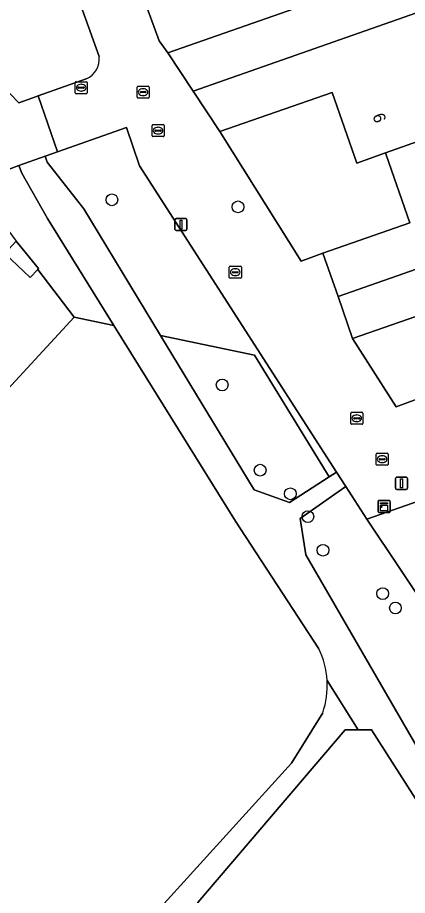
# Model space of a CAD drawing. Extents: x 158472 to 159562, y 388525 to 389606.
# Drawn here: x 158824 to 158856.4, y 389111.8 to 389184.7 of the extents above; entities that cross this region are included whole.
import ezdxf

# ---------------------------------------------------------------- set-up
doc = ezdxf.new("R2010")
doc.units = 0
for name, color, linetype in [('IMGEO_Boom', 7, 'Continuous'), ('IMGEO_Erf', 7, 'Continuous'), ('IMGEO_Gemengd_bos', 7, 'Continuous'), ('IMGEO_Groenvoorziening', 7, 'Continuous'), ('IMGEO_Kast', 7, 'Continuous'), ('IMGEO_Kolk', 7, 'Continuous'), ('IMGEO_Lichtmast', 7, 'Continuous'), ('IMGEO_Pand', 7, 'Continuous'), ('IMGEO_Pand_nummerreeks', 7, 'Continuous'), ('IMGEO_Rijbaan_lokaal_open', 7, 'Continuous'), ('IMGEO_Rioolput', 7, 'Continuous'), ('IMGEO_Voetpad_halfverhard', 7, 'Continuous')]:
    doc.layers.add(name, color=color, linetype=linetype)

msp = doc.modelspace()

# ---------------------------------------------------------------- linework, layer by layer
at = {"layer": 'IMGEO_Boom'}
for centre in [(158831.853, 389169.581), (158842.337, 389168.995), (158841.019, 389154.201), (158844.177, 389147.115), (158846.685, 389145.155), (158848.144, 389143.261), (158849.397, 389140.466), (158854.367, 389136.862), (158855.422, 389135.668)]:
    msp.add_circle(centre, 0.489, dxfattribs=at)
at = {"layer": 'IMGEO_Erf'}
for points in [[(158830.692, 389196.713), (158835.777, 389182.8), (158836.508, 389181.794), (158847.614, 389185.656)], [(158908.797, 389162.559), (158853.033, 389143.053), (158869.95, 389117.792)]]:
    msp.add_lwpolyline(points, dxfattribs=at)
for points in [[(158854.59, 389173.477), (158852.203, 389172.63), (158850.16, 389178.507), (158840.818, 389175.259), (158847.576, 389164.493), (158849.396, 389165.146), (158856.614, 389167.655), (158854.65, 389173.304)], [(158828.711, 389159.834), (158825.685, 389163.797), (158825.067, 389163.137), (158822.955, 389165.114), (158819.036, 389160.754), (158818.456, 389161.281), (158814.934, 389157.406), (158821.198, 389151.712)], [(158861.15, 389154.472), (158859.04, 389160.541), (158851.864, 389158.046), (158855.469, 389152.393)]]:
    msp.add_lwpolyline(points, close=True, dxfattribs=at)
at = {"layer": 'IMGEO_Gemengd_bos'}
for points in [[(158849.067, 389132.284), (158842.123, 389142.888), (158832.024, 389159.133), (158828.711, 389159.834), (158821.198, 389151.712), (158817.967, 389148.159), (158817.835, 389148.013), (158814.701, 389144.565), (158811.49, 389141.014), (158807.753, 389136.882), (158804.643, 389133.46), (158804.546, 389133.353), (158801.279, 389129.76), (158799.471, 389127.8), (158797.699, 389125.851), (158797.266, 389125.409), (158811.239, 389113.455), (158823.843, 389101.437)], [(158827.533, 389101.555), (158846.783, 389122.782), (158849.381, 389126.955)], [(158863.345, 389110.934), (158858.13, 389118.185), (158853.437, 389125.535), (158852.333, 389125.541), (158851.235, 389125.547), (158838.982, 389111.199), (158829.083, 389100.567)]]:
    msp.add_lwpolyline(points, dxfattribs=at)
for centre, radius, start, end in [((158842.645, 389129.232), 7.11, 3.36937, 25.41854), ((158842.644, 389129.232), 7.112, 341.32813, 3.37119)]:
    msp.add_arc(centre, radius, start, end, dxfattribs=at)
at = {"layer": 'IMGEO_Groenvoorziening'}
for points in [[(158830.789, 389181.489), (158826.881, 389192.371), (158825.986, 389192.595), (158825.135, 389192.324), (158823.646, 389191.469), (158820.756, 389191.056), (158820.07, 389192.695), (158816.423, 389191.171), (158815.573, 389192.152), (158815.335, 389191.069), (158814.662, 389190.429)], [(158822.627, 389179.194), (158824.112, 389177.626), (158825.273, 389178.057), (158825.711, 389178.213), (158829.714, 389179.636)]]:
    msp.add_lwpolyline(points, dxfattribs=at)
for points in [[(158850.524, 389146.953), (158834.149, 389172.413), (158833.072, 389175.598), (158827.334, 389173.557), (158826.306, 389173.191), (158826.469, 389172.702), (158829.528, 389168.834), (158835.905, 389158.312), (158843.708, 389156.66), (158849.904, 389146.551)], [(158826.493, 389168.029), (158824.359, 389171.8), (158824.129, 389172.417), (158822.124, 389171.689), (158820.281, 389171.02), (158823.888, 389166.152), (158825.743, 389163.859), (158825.685, 389163.797), (158828.711, 389159.834), (158832.024, 389159.133)], [(158849.904, 389146.551), (158843.708, 389156.66), (158835.905, 389158.312), (158843.681, 389145.482), (158846.62, 389144.422)], [(158869.95, 389117.792), (158853.033, 389143.053), (158851.297, 389145.752), (158850.664, 389145.312), (158847.49, 389143.103), (158847.982, 389140.084), (158858.564, 389121.816), (158864.944, 389112.376), (158868.748, 389115.805), (158870.294, 389117.199)]]:
    msp.add_lwpolyline(points, close=True, dxfattribs=at)
msp.add_arc((158829.053, 389181.258), 1.751, 292.16458, 7.59593, dxfattribs=at)
at = {"layer": 'IMGEO_Kast'}
for p, q in [((158854.052, 389144.604), (158854.893, 389144.604)), ((158854.893, 389144.604), (158854.052, 389144.604)), ((158853.977, 389143.679), (158853.977, 389144.52)), ((158853.977, 389144.52), (158853.977, 389143.679)), ((158854.977, 389144.529), (158854.977, 389143.688)), ((158854.977, 389143.688), (158854.977, 389144.529)), ((158854.902, 389143.604), (158854.061, 389143.604)), ((158854.061, 389143.604), (158854.902, 389143.604))]:
    msp.add_line(p, q, dxfattribs=at)
for points in [[(158854.172, 389144.394), (158854.772, 389144.394), (158854.772, 389144.309), (158854.172, 389144.309), (158854.172, 389144.394)], [(158854.172, 389144.219), (158854.772, 389144.219), (158854.772, 389143.73), (158854.172, 389143.73), (158854.172, 389144.219)]]:
    msp.add_lwpolyline(points, dxfattribs=at)
msp.add_circle((158854.256, 389144.068), 0.0377, dxfattribs=at)
for centre, start, end in [((158854.055, 389144.526), 92.4484, 184.28452), ((158854.055, 389144.526), 92.4484, 184.28452), ((158854.899, 389144.526), 2.4484, 94.28452), ((158854.899, 389144.526), 2.4484, 94.28452), ((158854.055, 389143.682), 182.4484, 274.28452), ((158854.055, 389143.682), 182.4484, 274.28452), ((158854.899, 389143.682), 272.4484, 4.28452), ((158854.899, 389143.682), 272.4484, 4.28452)]:
    msp.add_arc(centre, 0.0779, start, end, dxfattribs=at)
at = {"layer": 'IMGEO_Kolk'}
for p, q in [((158828.802, 389178.468), (158828.802, 389179.32)), ((158828.877, 389179.394), (158829.729, 389179.394)), ((158829.061, 389178.888), (158829.061, 389178.9)), ((158829.104, 389178.937), (158829.502, 389178.937)), ((158829.29, 389179.174), (158829.315, 389179.174)), ((158829.545, 389178.9), (158829.545, 389178.888)), ((158829.803, 389179.32), (158829.803, 389178.468)), ((158829.729, 389178.394), (158828.877, 389178.394)), ((158829.499, 389178.851), (158829.101, 389178.851)), ((158829.313, 389178.614), (158829.288, 389178.614)), ((158835.193, 389174.9), (158835.193, 389175.752)), ((158835.268, 389175.826), (158836.12, 389175.826)), ((158835.452, 389175.32), (158835.452, 389175.332)), ((158835.89, 389175.283), (158835.492, 389175.283)), ((158835.495, 389175.369), (158835.893, 389175.369)), ((158835.681, 389175.606), (158835.706, 389175.606)), ((158835.936, 389175.332), (158835.936, 389175.32)), ((158836.194, 389175.752), (158836.194, 389174.9)), ((158836.12, 389174.826), (158835.268, 389174.826)), ((158835.704, 389175.046), (158835.679, 389175.046)), ((158841.611, 389163.138), (158841.611, 389163.99)), ((158841.686, 389164.064), (158842.538, 389164.064)), ((158841.87, 389163.558), (158841.87, 389163.57)), ((158841.913, 389163.607), (158842.311, 389163.607)), ((158842.099, 389163.844), (158842.124, 389163.844)), ((158842.354, 389163.57), (158842.354, 389163.558)), ((158842.612, 389163.99), (158842.612, 389163.138)), ((158842.538, 389163.064), (158841.686, 389163.064)), ((158842.308, 389163.521), (158841.91, 389163.521)), ((158842.122, 389163.284), (158842.097, 389163.284)), ((158851.783, 389151.93), (158852.635, 389151.93)), ((158851.708, 389151.004), (158851.708, 389151.856)), ((158851.967, 389151.424), (158851.967, 389151.436)), ((158852.405, 389151.387), (158852.007, 389151.387)), ((158852.01, 389151.473), (158852.408, 389151.473)), ((158852.219, 389151.15), (158852.194, 389151.15)), ((158852.196, 389151.71), (158852.221, 389151.71)), ((158852.451, 389151.436), (158852.451, 389151.424)), ((158852.709, 389151.856), (158852.709, 389151.004)), ((158852.635, 389150.93), (158851.783, 389150.93))]:
    msp.add_line(p, q, dxfattribs=at)
for points in [[(158828.802, 389178.468), (158828.802, 389179.32)], [(158828.877, 389179.394), (158829.729, 389179.394)], [(158829.803, 389179.32), (158829.803, 389178.468)], [(158829.729, 389178.394), (158828.877, 389178.394)], [(158835.193, 389174.9), (158835.193, 389175.752)], [(158835.268, 389175.826), (158836.12, 389175.826)], [(158836.194, 389175.752), (158836.194, 389174.9)], [(158836.12, 389174.826), (158835.268, 389174.826)], [(158841.611, 389163.138), (158841.611, 389163.99)], [(158841.686, 389164.064), (158842.538, 389164.064)], [(158842.612, 389163.99), (158842.612, 389163.138)], [(158842.538, 389163.064), (158841.686, 389163.064)], [(158851.783, 389151.93), (158852.635, 389151.93)], [(158851.708, 389151.004), (158851.708, 389151.856)], [(158852.709, 389151.856), (158852.709, 389151.004)], [(158852.635, 389150.93), (158851.783, 389150.93)]]:
    msp.add_lwpolyline(points, dxfattribs=at)
for centre, radius, start, end in [((158828.879, 389179.318), 0.0765, 91.55205, 178.44795), ((158828.879, 389179.318), 0.0765, 91.55205, 178.44795), ((158829.101, 389178.897), 0.0403, 85.87752, 175.75265), ((158829.098, 389178.887), 0.0366, 178.93798, 274.71019), ((158829.502, 389178.894), 0.043, 264.86636, 352.45326), ((158829.506, 389178.899), 0.0386, 1.73085, 96.63898), ((158829.727, 389179.318), 0.0765, 1.55205, 88.44795), ((158829.727, 389179.318), 0.0765, 1.55205, 88.44795), ((158828.879, 389178.47), 0.0765, 181.55205, 268.44795), ((158828.879, 389178.47), 0.0765, 181.55205, 268.44795), ((158829.727, 389178.47), 0.0765, 271.55205, 358.44795), ((158829.727, 389178.47), 0.0765, 271.55205, 358.44795), ((158835.27, 389175.75), 0.0765, 91.55205, 178.44795), ((158835.27, 389175.75), 0.0765, 91.55205, 178.44795), ((158835.492, 389175.329), 0.0403, 85.87752, 175.75265), ((158835.489, 389175.319), 0.0366, 178.93798, 274.71019), ((158835.893, 389175.326), 0.043, 264.86636, 352.45326), ((158835.897, 389175.331), 0.0386, 1.73085, 96.63898), ((158836.118, 389175.75), 0.0765, 1.55205, 88.44795), ((158836.118, 389175.75), 0.0765, 1.55205, 88.44795), ((158835.27, 389174.902), 0.0765, 181.55205, 268.44795), ((158835.27, 389174.902), 0.0765, 181.55205, 268.44795), ((158836.118, 389174.902), 0.0765, 271.55205, 358.44795), ((158836.118, 389174.902), 0.0765, 271.55205, 358.44795), ((158841.688, 389163.988), 0.0765, 91.55205, 178.44795), ((158841.688, 389163.988), 0.0765, 91.55205, 178.44795), ((158841.91, 389163.567), 0.0403, 85.87752, 175.75265), ((158841.907, 389163.557), 0.0366, 178.93798, 274.71019), ((158842.311, 389163.564), 0.043, 264.86636, 352.45326), ((158842.315, 389163.569), 0.0386, 1.73085, 96.63898), ((158842.536, 389163.988), 0.0765, 1.55205, 88.44795), ((158842.536, 389163.988), 0.0765, 1.55205, 88.44795), ((158841.688, 389163.14), 0.0765, 181.55205, 268.44795), ((158841.688, 389163.14), 0.0765, 181.55205, 268.44795), ((158842.536, 389163.14), 0.0765, 271.55205, 358.44795), ((158842.536, 389163.14), 0.0765, 271.55205, 358.44795), ((158851.785, 389151.854), 0.0765, 91.55205, 178.44795), ((158851.785, 389151.854), 0.0765, 91.55205, 178.44795), ((158852.633, 389151.854), 0.0765, 1.55205, 88.44795), ((158852.633, 389151.854), 0.0765, 1.55205, 88.44795), ((158852.007, 389151.433), 0.0403, 85.87752, 175.75265), ((158852.004, 389151.423), 0.0366, 178.93798, 274.71019), ((158852.408, 389151.43), 0.043, 264.86636, 352.45326), ((158852.412, 389151.435), 0.0386, 1.73085, 96.63898), ((158851.785, 389151.006), 0.0765, 181.55205, 268.44795), ((158851.785, 389151.006), 0.0765, 181.55205, 268.44795), ((158852.633, 389151.006), 0.0765, 271.55205, 358.44795), ((158852.633, 389151.006), 0.0765, 271.55205, 358.44795)]:
    msp.add_arc(centre, radius, start, end, dxfattribs=at)
for centre, major_axis, ratio, start_param, end_param in [((158829.289, 389178.894), (-0.387, 0.002), 0.722429, 4.712389, 7.853982), ((158829.314, 389178.894), (-0.39, 0.002), 0.717154, 1.570796, 4.712389), ((158835.68, 389175.326), (-0.387, 0.002), 0.722429, 4.712389, 7.853982), ((158835.705, 389175.326), (-0.39, 0.002), 0.717154, 1.570796, 4.712389), ((158842.098, 389163.564), (-0.387, 0.002), 0.722429, 4.712389, 7.853982), ((158842.123, 389163.564), (-0.39, 0.002), 0.717154, 1.570796, 4.712389), ((158852.195, 389151.43), (-0.387, 0.002), 0.722429, 4.712389, 7.853982), ((158852.22, 389151.43), (-0.39, 0.002), 0.717154, 1.570796, 4.712389)]:
    msp.add_ellipse(centre, major_axis=major_axis, ratio=ratio, start_param=start_param, end_param=end_param, dxfattribs=at)
at = {"layer": 'IMGEO_Lichtmast'}
for p, q in [((158837.096, 389167.125), (158837.096, 389167.925)), ((158837.096, 389167.925), (158837.096, 389167.125)), ((158837.196, 389168.025), (158837.986, 389168.025)), ((158837.986, 389168.025), (158837.196, 389168.025)), ((158838.086, 389167.925), (158838.086, 389167.125)), ((158838.086, 389167.125), (158838.086, 389167.925)), ((158837.986, 389167.025), (158837.196, 389167.025)), ((158837.196, 389167.025), (158837.986, 389167.025)), ((158855.429, 389145.623), (158855.429, 389146.423)), ((158855.429, 389146.423), (158855.429, 389145.623)), ((158855.529, 389146.523), (158856.319, 389146.523)), ((158856.319, 389146.523), (158855.529, 389146.523)), ((158856.419, 389146.423), (158856.419, 389145.623)), ((158856.419, 389145.623), (158856.419, 389146.423)), ((158856.319, 389145.523), (158855.529, 389145.523)), ((158855.529, 389145.523), (158856.319, 389145.523))]:
    msp.add_line(p, q, dxfattribs=at)
for points in [[(158837.516, 389167.9), (158837.666, 389167.9), (158837.666, 389167.15), (158837.516, 389167.15), (158837.516, 389167.9)], [(158855.849, 389146.398), (158855.999, 389146.398), (158855.999, 389145.648), (158855.849, 389145.648), (158855.849, 389146.398)]]:
    msp.add_lwpolyline(points, dxfattribs=at)
for centre, start, end in [((158837.196, 389167.925), 90, 180), ((158837.196, 389167.925), 90, 180), ((158837.986, 389167.925), 0, 90), ((158837.986, 389167.925), 360, 90), ((158837.196, 389167.125), 180, 270), ((158837.196, 389167.125), 180, 270), ((158837.986, 389167.125), 270, 0), ((158837.986, 389167.125), 270, 0), ((158855.529, 389146.423), 90, 180), ((158855.529, 389146.423), 90, 180), ((158856.319, 389146.423), 0, 90), ((158856.319, 389146.423), 360, 90), ((158855.529, 389145.623), 180, 270), ((158855.529, 389145.623), 180, 270), ((158856.319, 389145.623), 270, 0), ((158856.319, 389145.623), 270, 0)]:
    msp.add_arc(centre, 0.1, start, end, dxfattribs=at)
at = {"layer": 'IMGEO_Pand'}
for points in [[(158865.982, 389193.191), (158855.856, 389189.67), (158854.167, 389194.528), (158845.585, 389191.491), (158847.614, 389185.656), (158836.508, 389181.794), (158838.615, 389178.599), (158862.457, 389187.007), (158867.512, 389188.79)], [(158859.103, 389180.647), (158871.682, 389185.02), (158870.049, 389189.685), (158867.512, 389188.79), (158862.457, 389187.007), (158838.615, 389178.599), (158840.818, 389175.259), (158850.16, 389178.507), (158852.203, 389172.63), (158854.59, 389173.477), (158863.138, 389176.512), (158863.104, 389176.61), (158860.787, 389175.804)], [(158875.075, 389175.263), (158864.813, 389171.695), (158863.138, 389176.512), (158854.59, 389173.477), (158854.65, 389173.304), (158856.614, 389167.655), (158849.396, 389165.146), (158850.65, 389161.54), (158876.68, 389170.65)], [(158878.254, 389166.138), (158876.68, 389170.65), (158850.65, 389161.54), (158851.864, 389158.046), (158859.04, 389160.541), (158861.15, 389154.472), (158869.748, 389157.461), (158867.973, 389162.564)], [(158823.888, 389166.152), (158822.955, 389165.114), (158825.067, 389163.137), (158825.685, 389163.797), (158825.743, 389163.859)]]:
    msp.add_lwpolyline(points, close=True, dxfattribs=at)
at = {"layer": 'IMGEO_Rijbaan_lokaal_open'}
for points in [[(158840.818, 389175.259), (158838.615, 389178.599), (158836.508, 389181.794), (158835.777, 389182.8), (158830.692, 389196.713), (158825.927, 389195.028), (158826.881, 389192.371), (158830.789, 389181.489)], [(158829.714, 389179.636), (158825.711, 389178.213), (158827.334, 389173.557), (158833.072, 389175.598), (158834.149, 389172.413), (158850.524, 389146.953), (158851.297, 389145.752), (158853.033, 389143.053), (158908.797, 389162.559), (158907.888, 389165.137), (158906.091, 389170.229), (158898.902, 389167.668), (158890.383, 389164.707), (158885.593, 389163.043), (158870.796, 389157.83), (158869.748, 389157.461), (158861.15, 389154.472), (158855.469, 389152.393), (158851.864, 389158.046), (158850.65, 389161.54), (158849.396, 389165.146), (158847.576, 389164.493), (158840.818, 389175.259)]]:
    msp.add_lwpolyline(points, dxfattribs=at)
msp.add_lwpolyline([(158827.334, 389173.557), (158825.711, 389178.213), (158825.273, 389178.057), (158824.112, 389177.626), (158822.627, 389179.194), (158820.257, 389178.37), (158821.053, 389176.551), (158820.493, 389176.341), (158822.124, 389171.689), (158824.129, 389172.417), (158826.306, 389173.191)], close=True, dxfattribs=at)
msp.add_arc((158829.053, 389181.258), 1.751, 292.16458, 7.59593, dxfattribs=at)
at = {"layer": 'IMGEO_Rioolput'}
for p, q in [((158833.945, 389178.098), (158833.945, 389178.95)), ((158834.02, 389179.024), (158834.872, 389179.024)), ((158834.946, 389178.95), (158834.946, 389178.098)), ((158834.204, 389178.518), (158834.204, 389178.53)), ((158834.642, 389178.481), (158834.244, 389178.481)), ((158834.247, 389178.567), (158834.645, 389178.567)), ((158834.456, 389178.244), (158834.431, 389178.244)), ((158834.433, 389178.804), (158834.458, 389178.804)), ((158834.688, 389178.53), (158834.688, 389178.518)), ((158834.872, 389178.024), (158834.02, 389178.024)), ((158853.817, 389147.601), (158853.817, 389148.453)), ((158853.892, 389148.527), (158854.744, 389148.527)), ((158854.305, 389148.307), (158854.33, 389148.307)), ((158854.818, 389148.453), (158854.818, 389147.601)), ((158854.744, 389147.527), (158853.892, 389147.527)), ((158854.076, 389148.021), (158854.076, 389148.033)), ((158854.514, 389147.984), (158854.116, 389147.984)), ((158854.119, 389148.07), (158854.517, 389148.07)), ((158854.328, 389147.747), (158854.303, 389147.747)), ((158854.56, 389148.033), (158854.56, 389148.021))]:
    msp.add_line(p, q, dxfattribs=at)
for points in [[(158833.945, 389178.098), (158833.945, 389178.95)], [(158834.02, 389179.024), (158834.872, 389179.024)], [(158834.946, 389178.95), (158834.946, 389178.098)], [(158834.872, 389178.024), (158834.02, 389178.024)], [(158853.817, 389147.601), (158853.817, 389148.453)], [(158853.892, 389148.527), (158854.744, 389148.527)], [(158854.818, 389148.453), (158854.818, 389147.601)], [(158854.744, 389147.527), (158853.892, 389147.527)]]:
    msp.add_lwpolyline(points, dxfattribs=at)
for centre, radius, start, end in [((158834.022, 389178.948), 0.0765, 91.55205, 178.44795), ((158834.022, 389178.948), 0.0765, 91.55205, 178.44795), ((158834.87, 389178.948), 0.0765, 1.55205, 88.44795), ((158834.87, 389178.948), 0.0765, 1.55205, 88.44795), ((158834.244, 389178.527), 0.0403, 85.87752, 175.75265), ((158834.241, 389178.517), 0.0366, 178.93798, 274.71019), ((158834.645, 389178.524), 0.043, 264.86636, 352.45326), ((158834.649, 389178.529), 0.0386, 1.73085, 96.63898), ((158834.022, 389178.1), 0.0765, 181.55205, 268.44795), ((158834.022, 389178.1), 0.0765, 181.55205, 268.44795), ((158834.87, 389178.1), 0.0765, 271.55205, 358.44795), ((158834.87, 389178.1), 0.0765, 271.55205, 358.44795), ((158853.894, 389148.451), 0.0765, 91.55205, 178.44795), ((158853.894, 389148.451), 0.0765, 91.55205, 178.44795), ((158854.742, 389148.451), 0.0765, 1.55205, 88.44795), ((158854.742, 389148.451), 0.0765, 1.55205, 88.44795), ((158853.894, 389147.603), 0.0765, 181.55205, 268.44795), ((158853.894, 389147.603), 0.0765, 181.55205, 268.44795), ((158854.116, 389148.03), 0.0403, 85.87752, 175.75265), ((158854.113, 389148.02), 0.0366, 178.93798, 274.71019), ((158854.517, 389148.027), 0.043, 264.86636, 352.45326), ((158854.521, 389148.032), 0.0386, 1.73085, 96.63898), ((158854.742, 389147.603), 0.0765, 271.55205, 358.44795), ((158854.742, 389147.603), 0.0765, 271.55205, 358.44795)]:
    msp.add_arc(centre, radius, start, end, dxfattribs=at)
for centre, major_axis, ratio, start_param, end_param in [((158834.432, 389178.524), (-0.387, 0.002), 0.722429, 4.712389, 7.853982), ((158834.457, 389178.524), (-0.39, 0.002), 0.717154, 1.570796, 4.712389), ((158854.304, 389148.027), (-0.387, 0.002), 0.722429, 4.712389, 7.853982), ((158854.329, 389148.027), (-0.39, 0.002), 0.717154, 1.570796, 4.712389)]:
    msp.add_ellipse(centre, major_axis=major_axis, ratio=ratio, start_param=start_param, end_param=end_param, dxfattribs=at)
at = {"layer": 'IMGEO_Voetpad_halfverhard'}
for points in [[(158847.982, 389140.084), (158847.49, 389143.103), (158850.664, 389145.312), (158851.297, 389145.752), (158850.524, 389146.953), (158849.904, 389146.551), (158846.62, 389144.422), (158843.681, 389145.482), (158835.905, 389158.312), (158829.528, 389168.834), (158826.469, 389172.702), (158826.306, 389173.191), (158824.129, 389172.417), (158824.359, 389171.8), (158826.493, 389168.029), (158832.024, 389159.133), (158842.123, 389142.888), (158849.067, 389132.284)], [(158877.834, 389090.142), (158877.683, 389085.181), (158878.146, 389085.342), (158881.809, 389089.71), (158866.449, 389110.149), (158864.944, 389112.376), (158858.564, 389121.816), (158847.982, 389140.084)], [(158838.982, 389111.199), (158851.235, 389125.547), (158852.333, 389125.541), (158849.743, 389129.65)], [(158849.743, 389129.65), (158852.333, 389125.541), (158853.437, 389125.535), (158858.13, 389118.185), (158863.345, 389110.934), (158876.932, 389093.118)], [(158849.381, 389126.955), (158846.783, 389122.782), (158827.533, 389101.555)]]:
    msp.add_lwpolyline(points, dxfattribs=at)
for centre, radius, start, end in [((158842.645, 389129.232), 7.11, 3.36937, 25.41854), ((158842.644, 389129.232), 7.112, 341.32813, 3.37119)]:
    msp.add_arc(centre, radius, start, end, dxfattribs=at)

# ---------------------------------------------------------------- texts
at = {"layer": 'IMGEO_Pand_nummerreeks'}
msp.add_text('6', height=1, rotation=289.17096, dxfattribs=at).set_placement((158853.499, 389176.577))

doc.saveas('drawing.dxf')
